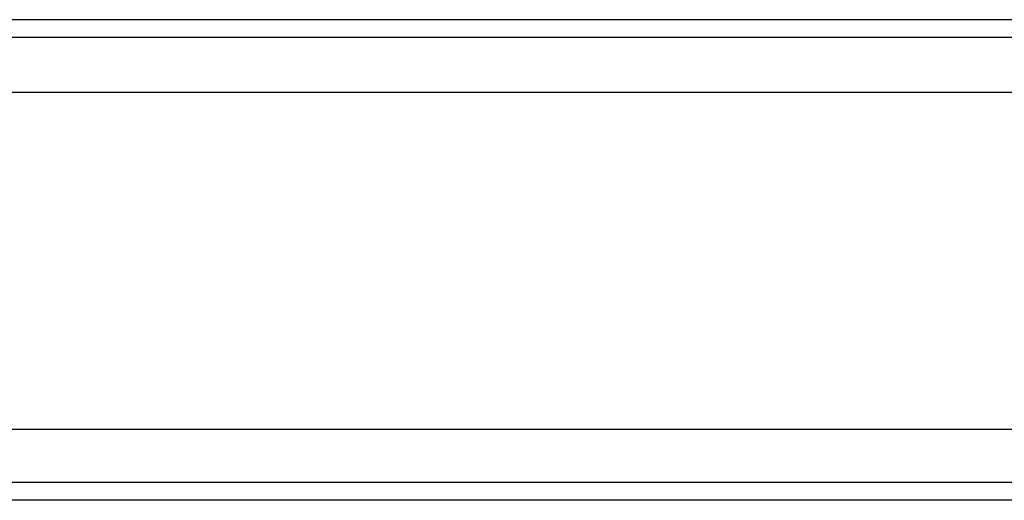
# Model space of a CAD drawing. Header units: millimetres. Extents: x -386 to 3135, y -1989 to 860.
# Tile 544 of 596: x 1729 to 1757, y -585 to -571. Entities that reach past the tile are written whole.
import ezdxf
from ezdxf.lldxf.tags import DXFTag

# ---------------------------------------------------------------- set-up
doc = ezdxf.new("R2010")
doc.units = ezdxf.units.MM
doc.layers.get('0').update_dxf_attribs({"linetype": 'CONTINUOUS'})
tags = doc.linetypes.add('DASHED', pattern=[25.72, 12.86, -12.86]).pattern_tags.tags
tags[6:7] = [DXFTag(74, 4), DXFTag(75, 0), DXFTag(340, '0'), DXFTag(46, 0.0), DXFTag(50, 0.0), DXFTag(44, 0.0), DXFTag(45, 0.0)]
tags[4:5] = [DXFTag(74, 4), DXFTag(75, 0), DXFTag(340, '0'), DXFTag(46, 0.0), DXFTag(50, 0.0), DXFTag(44, 0.0), DXFTag(45, 0.0)]

msp = doc.modelspace()

# ---------------------------------------------------------------- linework, layer by layer
at = {"linetype": 'Continuous'}
for p, q in [((1882.299, -571.001), (1623.811, -571.001)), ((1879.516, -582.551), (1623.811, -582.551)), ((1879.034, -584.551), (1623.811, -584.551))]:
    msp.add_line(p, q, dxfattribs=at)
at = {"linetype": 'DASHED'}
for p, q in [((1881.805, -573.051), (1623.811, -573.051)), ((1879.155, -584.051), (1623.811, -584.051))]:
    msp.add_line(p, q, dxfattribs=at)
at = {"linetype": 'Continuous'}
msp.add_open_spline([(1882.179, -571.501), (1623.811, -571.501)], degree=1, dxfattribs=at)

doc.saveas('drawing.dxf')
